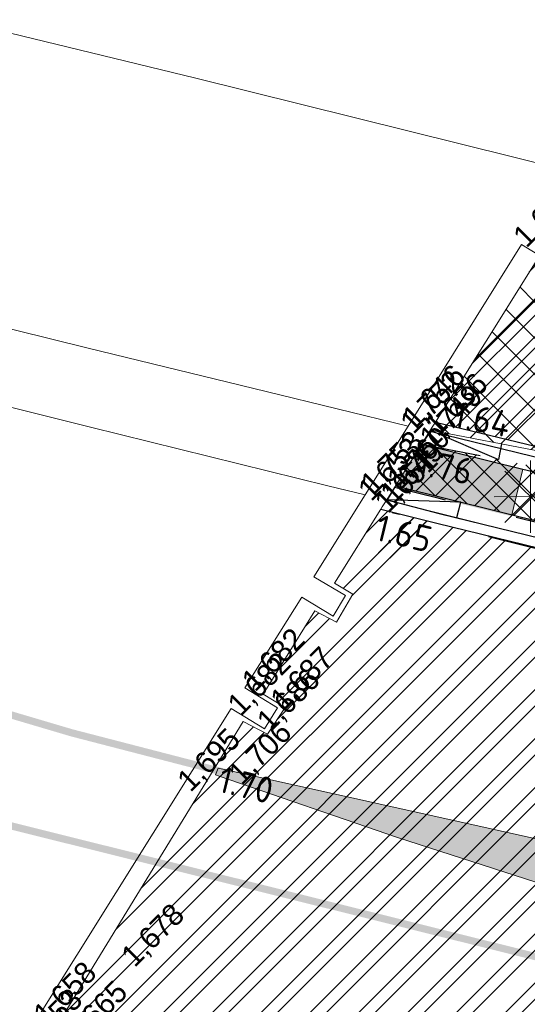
# Model space of a CAD drawing. Header units: millimetres. Extents: x 812 to 183790, y 13 to 580968.
# Tile 406 of 656: x 182757 to 182764, y 580772 to 580785. Entities that reach past the tile are written whole.
import ezdxf

# ---------------------------------------------------------------- set-up
doc = ezdxf.new("R2010")
doc.units = ezdxf.units.MM
doc.header["$LTSCALE"] = 5
for name, pattern in [('CENTRE', [50, 31.25, -6.25, 6.25, -6.25]), ('DASHDOT', [25.4, 12.7, -6.35, 0, -6.35]), ('ORG-VW-030-270-STREEP-010', [3, 0.3, -2.7]), ('VH-RWSBAND', [24, 10, -2, 2, -2, 2, -2, 2, -2]), ('VH-TROTTOIRBAND_180-200', [20, 10, -2, 2, -2, 2, -2]), ('VW-DOORGETROKKEN_010-N', [0, 0, 0])]:
    doc.linetypes.add(name, pattern=pattern)
for name, color, linetype, lineweight in [('286_V_KANT_ASFALTVERHARDING', 252, 'Continuous', 9), ('344_V_VOEGOVERGANG', 252, 'Continuous', 9), ('lichtmast', 252, 'Continuous', 9), ('N-BH-VH-KANTOPSLUITING_TROTTOIRBAND_RWS-G', 10, 'VH-RWSBAND', 30), ('N-Hoogte_Nieuw', 7, 'Continuous', 25), ('N-WE-VH-KANTVERHARDING-G', 7, 'Continuous', 0), ('N-WEG-ASF-GOOTTEGEL', 7, 'DASHDOT', 25), ('N-XX-AL-M', 7, 'Continuous', 0), ('V-278_V_GOOT_LIJN', 7, 'Continuous', 25), ('V-Goot gietasfalt', 10, 'CENTRE', 25), ('V-WE-VH-KANTOPSLUITING_TROTTOIRBAND_180 200-G', 6, 'VH-TROTTOIRBAND_180-200', 25)]:
    doc.layers.add(name, color=color, linetype=linetype, lineweight=lineweight)
doc.layers.add('B-ALG-HOOGTES', color=252, linetype='Continuous')
doc.layers.add('N-Verloopband', color=7, linetype='Continuous')
doc.layers.add('N-BH-VH-VERHARDING_BETON_GEWAPEND-G', color=252, linetype='Continuous', lineweight=5, true_color=0x696969, transparency=0.25)
for name, color, linetype, lineweight, true_color in [('N-BH-VW-MARKERING_LANGS_STREEP_30270_010-G', 7, 'ORG-VW-030-270-STREEP-010', 0, 0xffffff), ('N-BH-VW-MARKERING_LANGS_STREEP_DOORGETROKKEN_010-G', 7, 'VW-DOORGETROKKEN_010-N', 0, 0xffffff), ('N-WE-VW-MARKERING_LANGS_STREEP_DOORGETROKKEN_010-G', 7, 'Continuous', 0, 0xffffff), ('V-289_V_KANT_OPEN_VERHARDING', 7, 'Continuous', 9, 0xffffff), ('V-339_V_VERDRYFSTREEP_PUNTSTUKKEN', 7, 'Continuous', 9, 0xffffff)]:
    doc.layers.add(name, color=color, linetype=linetype, lineweight=lineweight, true_color=true_color)
for name, color, linetype, lineweight, transparency in [('N-WE-VH-VERHARDING_ASFALT-DEKLAAG ROOD-A', 250, 'Continuous', 5, 0.5), ('N-WE-VH-VERHARDING_DEKLAAGASFALT-A', 252, 'Continuous', 18, 0.25), ('V-WE-VH-VERHARDING_FREZEN DEKLAAGASFALT-A', 251, 'Continuous', 18, 0.25), ('V-WE-VH-VERHARDING_TEGEL-A', 253, 'Continuous', 18, 0.5)]:
    doc.layers.add(name, color=color, linetype=linetype, lineweight=lineweight, transparency=transparency)
doc.styles.add('isocp', font='isocp.shx')
doc.styles.add('NLCS-ISO-M200-T18', font='txt', dxfattribs={"height": 0.36})
doc.styles.add('NLCS-T25_0', font='txt')
doc.dimstyles.new('NLCS-M200-T18-PIJL_X_L2_H1', dxfattribs={"dimscale": 0.2, "dimtxt": 0.36, "dimasz": 2, "dimexe": 2, "dimexo": 1, "dimgap": 0.7, "dimtad": 1, "dimzin": 0, "dimdsep": 46, "dimtxsty": 'NLCS-ISO-M200-T18', "dimcen": 0, "dimdle": 2, "dimclrd": 256, "dimclre": 256, "dimclrt": 256, "dimadec": 1, "dimazin": 0, "dimtfac": 1, "dimtofl": 0, "dimtmove": 1, "dimatfit": 0, "dimfxl": 2, "dimfxlon": 1, "dimtfillclr": 254, "dimtolj": 1, "dimtzin": 0, "dimlwd": 18, "dimlwe": 18, "dimarcsym": 0})

# ---------------------------------------------------------------- blocks, each defined once
blk = doc.blocks.new('*D6764')
at = {"layer": 'Defpoints', "color": 0, "transparency": 16777216}
for p in [(182773.683, 580878.879), (182746.669, 580782.597)]:
    blk.add_point(p, dxfattribs=at)
at = {"layer": 'N-XX-AL-M', "linetype": 'Continuous', "lineweight": 18, "transparency": 16777216}
blk.add_line((182747.64, 580786.057), (182746.778, 580782.982), dxfattribs=at)
at = {"layer": 'N-XX-AL-M', "transparency": 16777216}
blk.add_solid([(182746.713, 580783), (182746.842, 580782.964), (182746.669, 580782.597)], dxfattribs=at)
at = {"layer": 'N-XX-AL-M', "transparency": 16777216, "insert": (182747.09, 580785.281), "char_height": 0.36, "attachment_point": 5, "rotation": 74.3274, "style": 'NLCS-ISO-M200-T18'}
blk.add_mtext('\\A1;R100.00', dxfattribs=at)
blk = doc.blocks.new('LANTP')
at = {"linetype": 'Continuous', "lineweight": 0}
for p, q in [((0, -0.5), (0, 0.5)), ((0.354, -0.354), (-0.354, 0.354)), ((-0.354, -0.354), (0.354, 0.354)), ((-0.5, 0), (0.5, 0.001))]:
    blk.add_line(p, q, dxfattribs=at)

msp = doc.modelspace()

# ---------------------------------------------------------------- hatches: boundary and pattern name
at = {"layer": 'N-BH-VH-VERHARDING_BETON_GEWAPEND-G'}
h = msp.add_hatch(dxfattribs=at)
h.set_pattern_fill('ANSI37', color=256, scale=0.075)
edge = h.paths.add_edge_path()
edge.add_line((182762.087, 580778.957), (182770.155, 580776.944))
edge.add_arc((182779.785, 580815.541), 39.78, 255.9914, 271.9441)
edge.add_arc((182781.125, 580776.064), 0.28, 271.9441, 345.9914)
edge.add_line((182781.397, 580775.996), (182781.665, 580777.07))
edge.add_arc((182781.393, 580777.138), 0.28, 345.9914, 461.285)
edge.add_arc((182777.381, 580797.241), 20.22, 259.1097, 281.285, ccw=False)
edge.add_line((182773.561, 580777.386), (182762.442, 580779.525))
edge.add_line((182762.442, 580779.525), (182762.087, 580778.957))
at = {"layer": 'N-WE-VH-VERHARDING_ASFALT-DEKLAAG ROOD-A'}
h = msp.add_hatch(dxfattribs=at)
h.set_pattern_fill('ASFALT', color=256, scale=2, pattern_type=2)
h.set_pattern_definition([(135, (2, 0), (-1.9999999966, 1e-16), [2.82842712, 0]), (135, (1.5, 0), (-1.9999999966, 1e-16), [2.12132034, -0.70710678]), (135, (1, 0), (-1.9999999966, 1e-16), [1.41421356, -1.41421356]), (135, (0.5, 0), (-1.9999999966, 1e-16), [0.70710678, -2.12132034]), (135, (2, 0.5), (-1.9999999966, 1e-16), [2.12132034, -0.70710678]), (135, (2, 1), (-1.9999999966, 1e-16), [1.41421356, -1.41421356]), (135, (2, 1.5), (-1.9999999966, 1e-16), [0.70710678, -2.12132034]), (225, (2, 2), (-3e-16, -1.9999999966), [2.82842712, 0]), (225, (2, 1.5), (-3e-16, -1.9999999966), [2.12132034, -0.70710678]), (225, (2, 1), (-3e-16, -1.9999999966), [1.41421356, -1.41421356]), (225, (2, 0.5), (-3e-16, -1.9999999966), [0.70710678, -2.12132034]), (225, (0.5, 2), (-3e-16, -1.9999999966), [0.70710678, -2.12132034]), (225, (1, 2), (-3e-16, -1.9999999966), [1.41421356, -1.41421356]), (225, (1.5, 2), (-3e-16, -1.9999999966), [2.12132034, -0.70710678])])
h.paths.add_polyline_path([(182769.56, 580778.379), (182771.352, 580781.454), (182764.615, 580783.114), (182764.59, 580783.068), (182764.26, 580782.476), (182764.513, 580782.297), (182764.277, 580781.915), (182764.036, 580782.07), (182762.638, 580779.837), (182762.593, 580779.766), (182762.567, 580779.725)])
at = {"layer": 'N-WE-VH-VERHARDING_DEKLAAGASFALT-A'}
h = msp.add_hatch(dxfattribs=at)
h.set_pattern_fill('ANSI32', color=256, scale=0.05)
h.paths.add_polyline_path([(182768.693, 580776.928), (182761.88, 580778.627), (182761.245, 580777.614), (182761.5, 580777.465), (182761.276, 580777.079), (182760.974, 580777.236), (182760.265, 580776.084), (182760.566, 580775.903), (182760.322, 580775.533), (182759.99, 580775.709), (182757.419, 580771.511), (182757.678, 580771.331), (182757.444, 580770.983), (182757.146, 580771.158), (182756.991, 580770.922), (182764.021, 580769.169)])
at = {"layer": 'V-339_V_VERDRYFSTREEP_PUNTSTUKKEN'}
h = msp.add_hatch(color=256, dxfattribs=at)
h.dxf.hatch_style = 1
h.paths.add_polyline_path([(182768.171, 580772.542), (182768.062, 580772.232), (182766.724, 580772.645), (182764.324, 580773.395), (182762.114, 580774.109), (182759.656, 580774.955), (182759.605, 580774.972), (182759.643, 580775.065), (182760.229, 580774.936), (182764.958, 580773.882), (182768.271, 580773.131), (182768.37, 580773.108)])
at = {"layer": 'V-WE-VH-VERHARDING_FREZEN DEKLAAGASFALT-A'}
h = msp.add_hatch(dxfattribs=at)
h.set_pattern_fill('ANSI32', color=256, scale=0.05)
h.paths.add_polyline_path([(182771.328, 580781.414), (182769.437, 580781.878), (182766.825, 580782.521), (182764.59, 580783.068), (182764.26, 580782.476), (182764.513, 580782.297), (182764.277, 580781.915), (182764.036, 580782.07), (182762.638, 580779.837), (182764.012, 580779.506), (182769.452, 580778.193)])
h = msp.add_hatch(dxfattribs=at)
h.set_pattern_fill('ANSI32', color=256, scale=0.05)
h.paths.add_polyline_path([(182764.04, 580769.201), (182768.735, 580776.998), (182768.255, 580777.11), (182767.195, 580777.357), (182764.07, 580778.096), (182762.659, 580778.441), (182761.884, 580778.634), (182761.245, 580777.614), (182761.5, 580777.465), (182761.276, 580777.079), (182760.974, 580777.236), (182760.265, 580776.084), (182760.566, 580775.903), (182760.322, 580775.533), (182759.99, 580775.709), (182757.419, 580771.511), (182757.678, 580771.331), (182757.343, 580770.832), (182761.756, 580769.764)])
at = {"layer": 'V-WE-VH-VERHARDING_TEGEL-A'}
h = msp.add_hatch(color=256, dxfattribs=at)
h.dxf.hatch_style = 1
h.paths.add_polyline_path([(182763.689, 580778.538), (182763.846, 580779.188), (182762.446, 580779.532), (182762.072, 580778.933), (182762.689, 580778.781)])

# ---------------------------------------------------------------- linework, layer by layer
at = {"layer": '286_V_KANT_ASFALTVERHARDING'}
for points in [[(182764.461, 580783.306, 0), (182759.335, 580784.575, 0), (182756.285, 580785.318, 0)], [(182753.663, 580781.891, 0), (182754.378, 580781.713, 0), (182757.853, 580780.854, 0), (182760.303, 580780.256, 0), (182762.261, 580779.779, 0)], [(182753.512, 580780.854, 0), (182757.885, 580779.765, 0), (182761.156, 580778.957, 0), (182761.671, 580778.835, 0)], [(182762.565, 580779.705, 0), (182762.556, 580779.707, 0)]]:
    msp.add_polyline3d(points, dxfattribs=at)
at = {"layer": '344_V_VOEGOVERGANG'}
for points in [[(182765.573, 580785.093, 0), (182764.461, 580783.306, 0), (182764.018, 580782.592, 0), (182764.415, 580782.301, 0), (182764.254, 580782.023, 0), (182763.824, 580782.284, 0), (182762.261, 580779.779, 0), (182761.671, 580778.835, 0), (182760.964, 580777.701, 0), (182761.398, 580777.446, 0), (182761.231, 580777.161, 0), (182760.799, 580777.42, 0), (182760.012, 580776.17, 0), (182760.463, 580775.896, 0), (182760.283, 580775.607, 0), (182759.821, 580775.888, 0), (182757.159, 580771.629, 0)], [(182757.419, 580771.511, 0), (182759.99, 580775.709, 0), (182760.322, 580775.533, 0), (182760.566, 580775.903, 0), (182760.265, 580776.084, 0), (182760.974, 580777.236, 0), (182761.276, 580777.079, 0), (182761.5, 580777.465, 0), (182761.245, 580777.614, 0), (182761.884, 580778.634, 0), (182761.906, 580778.669, 0), (182761.967, 580778.765, 0), (182762.556, 580779.707, 0), (182762.593, 580779.766, 0), (182762.638, 580779.837, 0), (182764.036, 580782.07, 0)]]:
    msp.add_polyline3d(points, dxfattribs=at)
at = {"layer": 'N-BH-VH-KANTOPSLUITING_TROTTOIRBAND_RWS-G', "ltscale": 0.1, "flags": 128}
for points in [[(182781.394, 580775.986), (182781.665, 580777.07, 0.550287), (182781.338, 580777.412, -0.097061), (182773.561, 580777.386), (182762.442, 580779.525)], [(182762.087, 580778.957), (182770.155, 580776.944, 0.069719), (182781.134, 580775.784, 0.334825), (182781.397, 580775.996)]]:
    msp.add_lwpolyline(points, format="xyb", dxfattribs=at)
at = {"layer": 'N-BH-VW-MARKERING_LANGS_STREEP_30270_010-G', "flags": 128}
msp.add_lwpolyline([(182456.42, 580826.382, 0.056821), (182461.756, 580825.688), (182491.458, 580825.221, -0.013809), (182546.73, 580822.822), (182583.293, 580820.222, -0.019465), (182622.486, 580816.223, -0.004811), (182641.839, 580813.293, -0.02724), (182695.22, 580801.673), (182720.749, 580794.641, -0.013033), (182725.824, 580793.099), (182740.34, 580788.274), (182741.748, 580787.812, 0.017241), (182754.888, 580784.048), (182772.109, 580779.752, 0.068785), (182778.031, 580779.115)], format="xyb", dxfattribs=at)
at = {"layer": 'N-BH-VW-MARKERING_LANGS_STREEP_DOORGETROKKEN_010-G', "linetype": 'Continuous', "lineweight": 0, "const_width": 0.1, "flags": 128}
msp.add_lwpolyline([(182771.024, 580770.72), (182739.207, 580778.653)], dxfattribs=at)
at = {"layer": 'N-Verloopband', "color": 0, "flags": 128}
for points in [[(182762.567, 580779.725), (182763.508, 580779.32)], [(182763.549, 580779.536), (182763.508, 580779.32)], [(182762.989, 580778.732), (182761.967, 580778.765)], [(182762.936, 580778.519), (182762.989, 580778.732)]]:
    msp.add_lwpolyline(points, dxfattribs=at)
at = {"layer": 'N-WE-VH-KANTVERHARDING-G', "flags": 128}
msp.add_lwpolyline([(182762.567, 580779.725), (182773.603, 580777.602, 0.097061), (182781.295, 580777.628, -0.550287), (182781.878, 580777.017), (182781.61, 580775.943, -0.334825), (182781.142, 580775.564, -0.069719), (182770.102, 580776.731), (182761.964, 580778.761)], format="xyb", dxfattribs=at)
at = {"layer": 'N-WE-VH-KANTVERHARDING-G'}
msp.add_polyline3d([(182757.419, 580771.511, 0), (182759.99, 580775.709, 0), (182760.322, 580775.533, 0), (182760.566, 580775.903, 0), (182760.265, 580776.084, 0), (182760.974, 580777.236, 0), (182761.276, 580777.079, 0), (182761.5, 580777.465, 0), (182761.245, 580777.614, 0), (182761.884, 580778.634, 0), (182761.906, 580778.669, 0), (182761.967, 580778.765, 0), (182762.556, 580779.707, 0), (182762.593, 580779.766, 0), (182762.638, 580779.837, 0), (182764.036, 580782.07, 0)], dxfattribs=at)
at = {"layer": 'N-WE-VW-MARKERING_LANGS_STREEP_DOORGETROKKEN_010-G'}
msp.add_lwpolyline([(182740.381, 580780.855, 0.1, 0.1, 0), (182751.004, 580777.511, 0.1, 0.1, 0.025899), (182771.05, 580772.324, 0.1, 0.1, 0)], format="xyseb", dxfattribs=at)
at = {"layer": 'N-WEG-ASF-GOOTTEGEL', "ltscale": 0.04, "flags": 128}
msp.add_lwpolyline([(182781.147, 580775.414, -0.069719), (182770.066, 580776.585), (182761.88, 580778.627)], format="xyb", dxfattribs=at)
at = {"layer": 'V-278_V_GOOT_LIJN', "flags": 128}
for points in [[(182774.664, 580777.707), (182773.181, 580778.06), (182772.085, 580778.324), (182771.242, 580778.522), (182770.928, 580778.582), (182770.66, 580778.556), (182770.419, 580778.421), (182770.25, 580778.275), (182770.113, 580778.033), (182770.078, 580777.858), (182763.977, 580779.362), (182762.565, 580779.705)], [(182761.975, 580778.763), (182762.692, 580778.575), (182764.102, 580778.23), (182767.226, 580777.491), (182768.286, 580777.244), (182769.829, 580776.885), (182771.613, 580776.472), (182773.152, 580776.12), (182776.213, 580775.424)]]:
    msp.add_lwpolyline(points, dxfattribs=at)
at = {"layer": 'V-289_V_KANT_OPEN_VERHARDING', "flags": 128}
msp.add_lwpolyline([(182763.846, 580779.188), (182763.689, 580778.538)], dxfattribs=at)
at = {"layer": 'V-339_V_VERDRYFSTREEP_PUNTSTUKKEN', "flags": 128}
msp.add_lwpolyline([(182768.171, 580772.542), (182768.062, 580772.232), (182766.724, 580772.645), (182764.324, 580773.395), (182762.114, 580774.109), (182759.656, 580774.955), (182759.605, 580774.972), (182759.643, 580775.065), (182760.229, 580774.936), (182764.958, 580773.882), (182768.271, 580773.131), (182768.37, 580773.108)], close=True, dxfattribs=at)
at = {"layer": 'V-Goot gietasfalt', "flags": 128}
for points in [[(182762.638, 580779.837), (182764.012, 580779.506), (182769.452, 580778.193)], [(182761.884, 580778.634), (182762.659, 580778.441), (182764.07, 580778.096), (182767.195, 580777.357), (182768.255, 580777.11), (182768.735, 580776.998)]]:
    msp.add_lwpolyline(points, dxfattribs=at)
at = {"layer": 'V-WE-VH-KANTOPSLUITING_TROTTOIRBAND_180 200-G', "ltscale": 0.1, "flags": 128}
msp.add_lwpolyline([(182762.565, 580779.705), (182762.45, 580779.531), (182763.846, 580779.188), (182764.545, 580779.016), (182770.07, 580777.66), (182770.19, 580777.631), (182770.277, 580777.915), (182770.329, 580778.033), (182770.405, 580778.146), (182770.556, 580778.268), (182770.701, 580778.34), (182770.837, 580778.384), (182771.001, 580778.402), (182771.211, 580778.38), (182773.152, 580777.908), (182775.683, 580777.293), (182780.983, 580776.045), (182781.564, 580775.931), (182782.097, 580775.831), (182782.524, 580775.764), (182782.96, 580775.718), (182783.48, 580775.679), (182783.843, 580775.67), (182783.985, 580775.655), (182784.096, 580775.626), (182784.191, 580775.557), (182784.251, 580775.457), (182784.283, 580775.355), (182784.286, 580775.25), (182784.27, 580775.126), (182784.186, 580774.938), (182783.63, 580774.131), (182783.562, 580774.069), (182783.465, 580774.019), (182783.379, 580774), (182782.831, 580774.122), (182780.847, 580774.572), (182780.015, 580774.756), (182779.632, 580774.833), (182778.487, 580775.095), (182776.183, 580775.632), (182773.121, 580776.331), (182772.203, 580776.54), (182771.657, 580776.663), (182769.924, 580777.053), (182769.763, 580777.091), (182768.255, 580777.442), (182767.195, 580777.695), (182764.375, 580778.372), (182764.07, 580778.441), (182763.689, 580778.538), (182762.689, 580778.781), (182762.076, 580778.932), (182761.975, 580778.763)], dxfattribs=at)

# ---------------------------------------------------------------- block references
at = {"layer": 'lichtmast', "linetype": 'Continuous', "lineweight": 13}
msp.add_blockref('LANTP', (182763.95, 580778.807), dxfattribs=at)

# ---------------------------------------------------------------- texts
at = {"layer": 'B-ALG-HOOGTES', "char_height": 0.3, "attachment_point": 4, "rotation": 45, "line_spacing_factor": 0.8, "style": 'isocp'}
for s, insert in [('{\\Fdgn000|c0;\\C251;1,613}', (182763.807, 580782.311)), ('{\\Fdgn000|c0;\\C251;1,646}', (182762.279, 580779.822)), ('{\\Fdgn000|c0;\\C251;1,752}', (182762.249, 580779.745)), ('{\\Fdgn000|c0;\\C251;1,636}', (182762.588, 580779.708)), ('{\\Fdgn000|c0;\\C251;1,749}', (182762.516, 580779.545)), ('{\\Fdgn000|c0;\\C251;1,753}', (182761.704, 580778.91)), ('{\\Fdgn000|c0;\\C251;1,760}', (182762.067, 580778.967)), ('{\\Fdgn000|c0;\\C251;1,653}', (182761.668, 580778.817)), ('{\\Fdgn000|c0;\\C251;1,649}', (182761.974, 580778.778)), ('{\\Fdgn000|c0;\\C251;1,651}', (182761.897, 580778.649)), ('{\\Fdgn000|c0;\\C251;1,682}', (182760.065, 580776.19)), ('{\\Fdgn000|c0;\\C251;1,687}', (182760.459, 580775.929)), ('{\\Fdgn000|c0;\\C251;1,682}', (182759.87, 580775.858)), ('{\\Fdgn000|c0;\\C251;1,686}', (182760.273, 580775.633)), ('{\\Fdgn000|c0;\\C251;1,695}', (182759.175, 580774.808)), ('{\\Fdgn000|c0;\\C251;1,706}', (182759.883, 580774.905)), ('{\\Fdgn000|c0;\\C251;1,678}', (182758.404, 580772.392)), ('{\\Fdgn000|c0;\\C251;1,658}', (182757.192, 580771.593)), ('{\\Fdgn000|c0;\\C251;1,665}', (182757.62, 580771.328)), ('{\\Fdgn000|c0;\\C251;1,653}', (182757, 580771.222))]:
    msp.add_mtext(s, dxfattribs=dict(at, insert=insert))
at = {"layer": 'N-Hoogte_Nieuw', "char_height": 0.36, "attachment_point": 1, "style": 'NLCS-T25_0'}
for s, insert, rotation in [('1.64', (182762.931, 580780.123), 349.1097), ('1.76', (182762.427, 580779.467), 349.1097), ('1.65', (182761.871, 580778.566), 346.2752), ('1.70', (182759.705, 580775.096), 346.2752)]:
    msp.add_mtext_dynamic_manual_height_columns(s, width=0.40471, gutter_width=2.5, heights=[0], dxfattribs=dict(at, insert=insert, rotation=rotation))

# ---------------------------------------------------------------- dimensions: what is measured, and where the dimension line sits
at = {"layer": 'N-XX-AL-M'}
dim = msp.add_radius_dim(center=(182773.683, 580878.879), mpoint=(182746.669, 580782.597), dimstyle='NLCS-M200-T18-PIJL_X_L2_H1', dxfattribs=at)
dim.commit()
dim.dimension.update_dxf_attribs({"geometry": '*D6764', "text_midpoint": (182747.398, 580785.194), "dimtype": 164})

doc.saveas('drawing.dxf')
